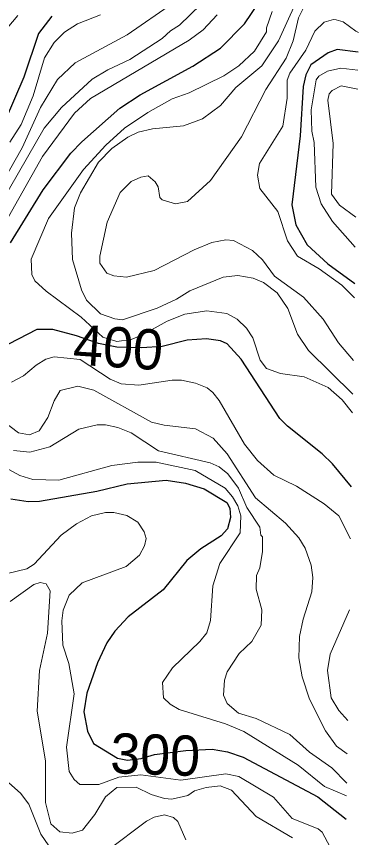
# Model space of a CAD drawing. Extents: x 673.6 to 698.9, y 7012 to 7040.1.
# Drawn here: x 698.122 to 698.804, y 7032.466 to 7034.099 of the extents above; entities that cross this region are included whole.
import ezdxf
from ezdxf.enums import TextEntityAlignment as Align

# ---------------------------------------------------------------- set-up
doc = ezdxf.new("R2010")
doc.units = 0
doc.header["$LTSCALE"] = 0.032
doc.layers.add('1', color=7, linetype='Continuous', lineweight=25)
doc.layers.add('2', color=7, linetype='Continuous', lineweight=13)
doc.layers.add('61', color=7, linetype='Continuous')

msp = doc.modelspace()

# ---------------------------------------------------------------- linework, layer by layer
at = {"layer": '1'}
for points in [[(698.1102, 7033.6486), (698.1756, 7033.7541), (698.2308, 7033.8274), (698.2522, 7033.8502), (698.3285, 7033.9167), (698.3686, 7033.9433), (698.4738, 7034.0006), (698.5286, 7034.0364), (698.5765, 7034.0846), (698.6042, 7034.1257)], [(698.1925, 7034.0997), (698.1663, 7034.0655), (698.137, 7033.9783), (698.0997, 7033.8924)], [(698.8032, 7034.0281), (698.7612, 7034.0335), (698.7429, 7034.0272), (698.7089, 7034.003), (698.6984, 7033.9835), (698.6934, 7033.9601), (698.6877, 7033.8619), (698.6705, 7033.7242), (698.6785, 7033.6848), (698.7011, 7033.6448), (698.7424, 7033.6073), (698.796, 7033.5679)], [(698.7896, 7033.1636), (698.7518, 7033.2093), (698.7315, 7033.2289), (698.662, 7033.2839), (698.6469, 7033.2993), (698.5702, 7033.4173), (698.5419, 7033.4481), (698.5287, 7033.4542), (698.5007, 7033.4576), (698.4625, 7033.4551), (698.4124, 7033.4428), (698.3722, 7033.4397), (698.3223, 7033.4411), (698.2859, 7033.4486), (698.2416, 7033.4639), (698.1947, 7033.4765), (698.1627, 7033.4762), (698.0878, 7033.438)], [(698.1108, 7033.1393), (698.1459, 7033.134), (698.168, 7033.1346), (698.2826, 7033.1551), (698.3425, 7033.1695), (698.4202, 7033.1765), (698.459, 7033.1709), (698.4963, 7033.1596), (698.5413, 7033.1322), (698.5471, 7033.1207), (698.5487, 7033.1026), (698.5428, 7033.08), (698.5302, 7033.066), (698.4894, 7033.0399), (698.4616, 7033.0169), (698.4143, 7032.9584), (698.3445, 7032.9048), (698.3185, 7032.8765), (698.3026, 7032.8532), (698.2834, 7032.8133), (698.2625, 7032.7527), (698.2563, 7032.7155), (698.2636, 7032.6773), (698.2756, 7032.6529), (698.3233, 7032.6237), (698.3435, 7032.6194), (698.3709, 7032.6229), (698.3975, 7032.6307), (698.4599, 7032.639), (698.5119, 7032.6414), (698.5428, 7032.6359), (698.5736, 7032.6255), (698.7223, 7032.5468), (698.7792, 7032.5024)]]:
    msp.add_lwpolyline(points, dxfattribs=at)
at = {"layer": '2'}
for points in [[(698.5312, 7034.1645), (698.4472, 7034.0818), (698.4292, 7034.071), (698.4127, 7034.0555), (698.3483, 7034.014), (698.3045, 7033.9932), (698.2733, 7033.9743), (698.2117, 7033.9182), (698.1776, 7033.8773), (698.0929, 7033.7307)], [(698.695, 7034.1624), (698.6441, 7034.0509), (698.6108, 7034.0011), (698.559, 7033.9583), (698.5286, 7033.9222), (698.4926, 7033.8955), (698.4547, 7033.8817), (698.3932, 7033.8759), (698.3646, 7033.8688), (698.3442, 7033.8594), (698.3121, 7033.8369), (698.2854, 7033.8095), (698.2496, 7033.7482), (698.2382, 7033.7186), (698.2317, 7033.668), (698.2342, 7033.6155), (698.2518, 7033.5557), (698.2615, 7033.5346), (698.2898, 7033.5079), (698.3185, 7033.4974), (698.3334, 7033.4956), (698.4028, 7033.5189), (698.4412, 7033.5366), (698.4677, 7033.5534), (698.5343, 7033.5809), (698.5635, 7033.5841), (698.5937, 7033.5785), (698.6145, 7033.5697), (698.6415, 7033.5491), (698.663, 7033.5184), (698.6824, 7033.4669), (698.7039, 7033.4345), (698.7925, 7033.348)], [(698.0973, 7033.7734), (698.1336, 7033.8377), (698.1702, 7033.9181), (698.204, 7033.9739), (698.2391, 7034.0073), (698.3429, 7034.0626), (698.4351, 7034.1262)], [(698.067, 7034.0339), (698.1251, 7034.1013)], [(698.1067, 7033.7008), (698.174, 7033.8205), (698.2377, 7033.9066), (698.2698, 7033.9359), (698.4664, 7034.0521), (698.4941, 7034.0725), (698.5222, 7034.1025)], [(698.2897, 7034.1025), (698.244, 7034.0846), (698.218, 7034.0678), (698.1977, 7034.0478), (698.1779, 7034.0173), (698.1555, 7033.9415), (698.1318, 7033.8843), (698.1094, 7033.8491)], [(698.7919, 7033.3109), (698.7713, 7033.3363), (698.7433, 7033.3608), (698.6953, 7033.3822), (698.6482, 7033.389), (698.6204, 7033.3986), (698.6077, 7033.4156), (698.5929, 7033.4599), (698.5807, 7033.4793), (698.5622, 7033.4968), (698.5411, 7033.5086), (698.5012, 7033.5136), (698.4576, 7033.5069), (698.4223, 7033.4929), (698.3736, 7033.4659), (698.3506, 7033.4569), (698.3223, 7033.4527), (698.294, 7033.4611), (698.2513, 7033.5011), (698.1817, 7033.5526), (698.1586, 7033.5731), (698.1527, 7033.5862), (698.1519, 7033.6165), (698.1863, 7033.6973), (698.2559, 7033.7948), (698.3001, 7033.8433), (698.3378, 7033.8771), (698.3839, 7033.9081), (698.4327, 7033.9357), (698.4661, 7033.9476), (698.5352, 7033.9812), (698.5654, 7034.0012), (698.5963, 7034.0301), (698.6202, 7034.0685), (698.6204, 7034.0769), (698.6314, 7034.1093)], [(698.7935, 7033.4147), (698.764, 7033.4502), (698.7332, 7033.4969), (698.6943, 7033.5405), (698.6361, 7033.5824), (698.6121, 7033.6154), (698.5922, 7033.6338), (698.5548, 7033.6537), (698.5395, 7033.6548), (698.5116, 7033.6498), (698.476, 7033.6353), (698.3969, 7033.5939), (698.3413, 7033.5809), (698.316, 7033.5834), (698.3022, 7033.5886), (698.2884, 7033.6087), (698.2884, 7033.6226), (698.3032, 7033.6898), (698.3288, 7033.7491), (698.351, 7033.7708), (698.3699, 7033.7795), (698.3846, 7033.782), (698.3983, 7033.7705), (698.4046, 7033.7603), (698.4082, 7033.7394), (698.4123, 7033.7347), (698.4391, 7033.7264), (698.4632, 7033.7314), (698.5091, 7033.7729), (698.5706, 7033.8597), (698.6189, 7033.9542), (698.6598, 7034.0164), (698.6736, 7034.0506), (698.6842, 7034.0963), (698.6937, 7034.1152)], [(698.8038, 7034.0672), (698.798, 7034.0698), (698.7731, 7034.0887), (698.7589, 7034.0924), (698.7541, 7034.0936), (698.7355, 7034.0879), (698.7165, 7034.0699), (698.699, 7034.0325), (698.667, 7033.9865), (698.6615, 7033.9725), (698.6614, 7033.9368), (698.6531, 7033.8813), (698.6061, 7033.807), (698.6022, 7033.7838), (698.6073, 7033.7568), (698.6427, 7033.7112), (698.6622, 7033.6531), (698.6818, 7033.6224), (698.7252, 7033.5975), (698.7704, 7033.5646), (698.7955, 7033.5398)], [(698.7971, 7033.6403), (698.7516, 7033.6913), (698.7292, 7033.7266), (698.7188, 7033.7597), (698.7156, 7033.8488), (698.7108, 7033.8711), (698.7091, 7033.9136), (698.719, 7033.9734), (698.7248, 7033.9803), (698.7418, 7033.9906), (698.7687, 7033.9964), (698.8026, 7033.9923)], [(698.802, 7033.9547), (698.7691, 7033.9612), (698.7511, 7033.9523), (698.7452, 7033.9453), (698.7428, 7033.933), (698.7534, 7033.8463), (698.7501, 7033.7456), (698.766, 7033.7236), (698.798, 7033.6998)], [(698.788, 7033.0597), (698.7644, 7033.1054), (698.7352, 7033.1299), (698.6799, 7033.1647), (698.635, 7033.1866), (698.6026, 7033.2156), (698.5763, 7033.2481), (698.5262, 7033.3349), (698.5137, 7033.3513), (698.5022, 7033.3602), (698.4787, 7033.3697), (698.451, 7033.3754), (698.4327, 7033.3754), (698.3663, 7033.3656), (698.3307, 7033.3682), (698.3091, 7033.3775), (698.249, 7033.4167), (698.1977, 7033.4221), (698.1811, 7033.4173), (698.1616, 7033.4056), (698.1366, 7033.3843), (698.1122, 7033.372)], [(698.0929, 7033.2962), (698.1265, 7033.2712), (698.1481, 7033.2672), (698.1677, 7033.2747), (698.1846, 7033.3012), (698.1971, 7033.3343), (698.2096, 7033.3548), (698.2444, 7033.3639), (698.2765, 7033.3559), (698.3913, 7033.292), (698.4162, 7033.2859), (698.4789, 7033.2789), (698.5144, 7033.2605), (698.5421, 7033.2291), (698.5987, 7033.1415), (698.6579, 7033.0914), (698.685, 7033.0618), (698.6972, 7033.0415), (698.7091, 7033.0073), (698.7124, 7032.9827), (698.7107, 7032.9548), (698.6934, 7032.9001), (698.6862, 7032.8659), (698.6845, 7032.8232), (698.6911, 7032.7851), (698.706, 7032.7408), (698.7382, 7032.6781), (698.76, 7032.6476), (698.7812, 7032.6321)], [(698.7803, 7032.5738), (698.7506, 7032.6044), (698.7063, 7032.6352), (698.6668, 7032.6708), (698.5996, 7032.7026), (698.5644, 7032.7132), (698.542, 7032.7322), (698.535, 7032.7491), (698.5365, 7032.7785), (698.5423, 7032.7954), (698.5657, 7032.8316), (698.5912, 7032.8558), (698.6097, 7032.888), (698.6112, 7032.9186), (698.5998, 7032.9596), (698.6007, 7032.9872), (698.6072, 7033.0024), (698.6121, 7033.0345), (698.6121, 7033.0637), (698.6089, 7033.067), (698.6074, 7033.0829), (698.5811, 7033.122), (698.5649, 7033.1606), (698.5433, 7033.1895), (698.5263, 7033.203), (698.508, 7033.2113), (698.405, 7033.2349), (698.3507, 7033.271), (698.3245, 7033.2817), (698.2998, 7033.2867), (698.2829, 7033.2867), (698.2466, 7033.2782), (698.1888, 7033.2433), (698.1489, 7033.2325), (698.1161, 7033.2357)], [(698.1013, 7033.2009), (698.1292, 7033.1863), (698.1552, 7033.1782), (698.2065, 7033.1766), (698.3124, 7033.2056), (698.3639, 7033.2127), (698.4008, 7033.2127), (698.4784, 7033.1959), (698.5383, 7033.1605), (698.5529, 7033.1436), (698.5631, 7033.1257), (698.5694, 7033.1059), (698.5677, 7033.0718), (698.5276, 7033.0106), (698.5136, 7032.9665), (698.5086, 7032.8973), (698.5012, 7032.8726), (698.4875, 7032.8555), (698.4333, 7032.803), (698.4133, 7032.7741), (698.415, 7032.7439), (698.4283, 7032.7309), (698.4466, 7032.7204), (698.5384, 7032.6916), (698.5749, 7032.6766), (698.6832, 7032.6098), (698.7359, 7032.567), (698.7799, 7032.5488)], [(698.7472, 7032.4462), (698.7313, 7032.4764), (698.7231, 7032.4829), (698.6714, 7032.5037), (698.6345, 7032.5459), (698.5651, 7032.587), (698.5391, 7032.5923), (698.45, 7032.58), (698.3698, 7032.5904), (698.3262, 7032.5857), (698.2864, 7032.5709), (698.2484, 7032.5711), (698.2369, 7032.5813), (698.2271, 7032.5967), (698.2218, 7032.6453), (698.2374, 7032.7516), (698.2267, 7032.8117), (698.2144, 7032.8486), (698.2127, 7032.897), (698.2155, 7032.918), (698.2273, 7032.9481), (698.2532, 7032.9723), (698.3409, 7033.0049), (698.3676, 7033.0273), (698.3774, 7033.0458), (698.3805, 7033.0603), (698.3769, 7033.0737), (698.3641, 7033.0934), (698.342, 7033.1063), (698.3163, 7033.1124), (698.2995, 7033.1124), (698.2719, 7033.1059), (698.2417, 7033.0898), (698.2111, 7033.0673), (698.1574, 7033.0093), (698.1431, 7033.0005), (698.1041, 7032.991)], [(698.1095, 7032.9352), (698.1566, 7032.9692), (698.1694, 7032.9729), (698.1813, 7032.9702), (698.1895, 7032.9568), (698.1839, 7032.8725), (698.1684, 7032.7983), (698.1635, 7032.7169), (698.1799, 7032.6182), (698.18, 7032.5353), (698.1906, 7032.493), (698.2089, 7032.4771), (698.2332, 7032.4741), (698.2536, 7032.4805), (698.2787, 7032.5112), (698.2994, 7032.5465), (698.3222, 7032.5649), (698.3607, 7032.566), (698.3909, 7032.551), (698.4169, 7032.543), (698.4318, 7032.5422), (698.4638, 7032.5496), (698.4769, 7032.5587), (698.5004, 7032.5652), (698.528, 7032.5684), (698.5507, 7032.56), (698.5998, 7032.5078), (698.6723, 7032.4653)], [(698.7823, 7032.6987), (698.7644, 7032.7183), (698.7489, 7032.7437), (698.742, 7032.798), (698.7472, 7032.8305), (698.7857, 7032.9188)], [(698.1867, 7032.4491), (698.1705, 7032.4722), (698.1466, 7032.532), (698.1305, 7032.5537), (698.0952, 7032.5853)], [(698.4599, 7032.4611), (698.4438, 7032.4975), (698.4351, 7032.5057), (698.4169, 7032.5108), (698.3968, 7032.506), (698.3815, 7032.498), (698.3037, 7032.4398)]]:
    msp.add_lwpolyline(points, dxfattribs=at)

# ---------------------------------------------------------------- texts
at = {"layer": '61'}
for s, rotation, p in [('400', 356.195, (698.3223, 7033.4011)), ('300', 358.08, (698.3975, 7032.5907))]:
    msp.add_text(s, height=0.08, rotation=rotation, dxfattribs=at).set_placement(p, align=Align.CENTER)

doc.saveas('drawing.dxf')
